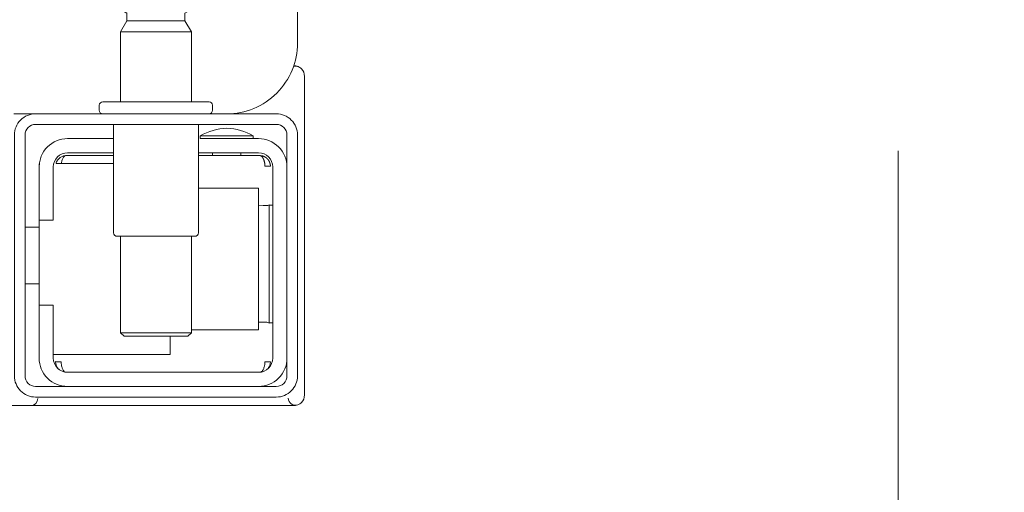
# Model space of a CAD drawing. Header units: millimetres. Extents: x 23192 to 177760, y -399809 to -79279.
# Tile 589 of 656: x 74715 to 74729, y -197753 to -197746. Entities that reach past the tile are written whole.
import ezdxf

# ---------------------------------------------------------------- set-up
doc = ezdxf.new("R2010")
doc.units = ezdxf.units.MM
doc.linetypes.add('CARKOVANA', pattern=[7.5, 5, -2.5])
doc.linetypes.add('HIDDEN2', pattern=[4.7625, 3.175, -1.5875])
doc.layers.get('0').update_dxf_attribs({"lineweight": 0})
doc.layers.add('!! 1_Wyburzenia', color=252, linetype='CARKOVANA', lineweight=13, true_color=0x696969)
doc.layers.add('!!_@ wypos sanit nd', color=7, linetype='Continuous', lineweight=0, plot=False)
doc.styles.add('SIMPLEX', font='simplex.shx', dxfattribs={"width": 0.77})
doc.dimstyles.new('OL PB 200', dxfattribs={"dimscale": 4, "dimtxt": 5, "dimasz": 0.2, "dimexe": 10, "dimexo": 10, "dimgap": 1, "dimtad": 1, "dimdec": 1, "dimrnd": 0.5, "dimzin": 9, "dimdsep": 46, "dimtxsty": 'SIMPLEX', "dimblk": 'thick_MSz', "dimcen": 0.1, "dimdle": 8, "dimse1": 1, "dimse2": 1, "dimclrd": 256, "dimclre": 256, "dimclrt": 3, "dimadec": 1, "dimazin": 2, "dimtfac": 1, "dimtdec": 1, "dimtix": 1, "dimtofl": 0, "dimtmove": 2, "dimatfit": 3, "dimldrblk": 'thick_MSz', "dimfxl": 10, "dimfxlon": 1, "dimtolj": 1, "dimlwd": -1, "dimlwe": -1, "dimarcsym": 0})

# ---------------------------------------------------------------- blocks, each defined once
blk = doc.blocks.new('A$C4ebe9e89')
for points in [[(-0.15993, 0.04968), (-0.17248, 0.04968, 0.405519), (-0.172, 0.05018), (-0.172, 0.05088, 0.414214), (-0.1725, 0.05138), (-0.1875, 0.05138, 0.414214), (-0.188, 0.05088), (-0.188, 0.05018, 0.405519), (-0.18751, 0.04968), (-0.19, 0.04968, -0.414214), (-0.2, 0.05968), (-0.2, 0.13968, -0.266001), (-0.19506, 0.1483)], [(-0.185, 0.06836), (-0.185, 0.06812, -0.050055), (-0.18485, 0.06786), (-0.18364, 0.06745, -0.719897), (-0.18364, 0.06707), (-0.18485, 0.06666, -0.050055), (-0.185, 0.0664), (-0.185, 0.06612, -0.050055), (-0.18485, 0.06586), (-0.18364, 0.06545, -0.719897), (-0.18364, 0.06507), (-0.18485, 0.06466, -0.050055), (-0.185, 0.0644), (-0.1841, 0.06388), (-0.1841, 0.06282), (-0.185, 0.06126), (-0.185, 0.05138)], [(-0.175, 0.06836), (-0.175, 0.06812, 0.050055), (-0.17514, 0.06786), (-0.17636, 0.06745, 0.719897), (-0.17636, 0.06707), (-0.17514, 0.06666, 0.050055), (-0.175, 0.0664), (-0.175, 0.06612, 0.050055), (-0.17514, 0.06586), (-0.17636, 0.06545, 0.719897), (-0.17636, 0.06507), (-0.17514, 0.06466, 0.050055), (-0.175, 0.0644), (-0.1759, 0.06388), (-0.1759, 0.06282), (-0.175, 0.06126), (-0.175, 0.05138)], [(-0.20011, 0.05634, 0.091301), (-0.20055, 0.05604, 0.198909), (-0.20099, 0.05497)], [(-0.19944, 0.0564, 0.170835), (-0.20011, 0.05634)], [(-0.18625, 0.04656, 0.119096), (-0.19, 0.04764, 0.119096), (-0.19375, 0.04656)], [(-0.186, 0.04818), (-0.186, 0.03288, 0.414214), (-0.1855, 0.03238), (-0.1745, 0.03238, 0.414214), (-0.174, 0.03288), (-0.174, 0.04818)], [(-0.1985, 0.04218, -0.414214), (-0.1945, 0.04618), (-0.18625, 0.04618), (-0.18625, 0.04656), (-0.19375, 0.04656), (-0.19375, 0.04618)], [(-0.174, 0.04618), (-0.1675, 0.04618, -0.414214), (-0.1635, 0.04218), (-0.16353, 0.04268)], [(-0.186, 0.04418), (-0.1945, 0.04418, 0.414214), (-0.1965, 0.04218), (-0.1965, 0.01518, 0.414214), (-0.1945, 0.01318), (-0.1675, 0.01318, 0.414214), (-0.1655, 0.01518), (-0.1655, 0.02268), (-0.1635, 0.02268), (-0.1635, 0.04218)], [(-0.1635, 0.03468), (-0.1655, 0.03468), (-0.1655, 0.04218, 0.414214), (-0.1675, 0.04418), (-0.174, 0.04418)], [(-0.1945, 0.02025), (-0.19515, 0.02024), (-0.19542, 0.02024), (-0.1956, 0.02024), (-0.19567, 0.02024, 0.116465), (-0.19589, 0.02018), (-0.19601, 0.02013), (-0.19601, 0.03683), (-0.19589, 0.03678, 0.116465), (-0.19567, 0.03672), (-0.19542, 0.03672), (-0.19515, 0.03672), (-0.1945, 0.03671)], [(-0.1675, 0.01118, 0.414214), (-0.1635, 0.01518), (-0.1635, 0.02268)], [(-0.1985, 0.01518, 0.414214), (-0.1945, 0.01118)], [(-0.20099, 0.00998, 0.198909), (-0.20055, 0.00892, 0.091301), (-0.20011, 0.00862)], [(-0.16237, 0.00849), (-0.16249, 0.00849), (-0.16269, 0.00849), (-0.16294, 0.00849), (-0.16323, 0.00849), (-0.16357, 0.00849), (-0.16393, 0.00849), (-0.16428, 0.00849), (-0.19771, 0.00849), (-0.19841, 0.00849), (-0.19903, 0.00849), (-0.19948, 0.00849), (-0.19961, 0.00849), (-0.19973, 0.00851), (-0.19984, 0.00853), (-0.20003, 0.00859, 0.517033), (-0.1987, 0.00952)], [(-0.1633, 0.00948, 0.412536), (-0.1623, 0.00848), (-0.1125, 0.00848), (-0.11221, 0.00851), (-0.11193, 0.0086), (-0.11168, 0.00873), (-0.11145, 0.00892), (-0.11126, 0.00914), (-0.11112, 0.0094), (-0.11104, 0.00968)]]:
    blk.add_lwpolyline(points, format="xyb")
for points in [[(-0.1759, 0.06282), (-0.1841, 0.06282)], [(-0.175, 0.06126), (-0.185, 0.06126)], [(-0.20001, 0.05638), (-0.19987, 0.05642), (-0.19976, 0.05645), (-0.19962, 0.05647), (-0.19948, 0.05647)], [(-0.20099, 0.05497), (-0.20099, 0.00998)], [(-0.19478, 0.04378), (-0.186, 0.04378)], [(-0.192, 0.04418), (-0.192, 0.04378)], [(-0.188, 0.04418), (-0.188, 0.04378)], [(-0.16664, 0.04268), (-0.16666, 0.04284), (-0.16669, 0.04295), (-0.16672, 0.04306), (-0.16675, 0.04316), (-0.16679, 0.04326), (-0.16683, 0.04337), (-0.16689, 0.04346), (-0.16694, 0.04355), (-0.16701, 0.04363), (-0.1671, 0.0437), (-0.16718, 0.04375), (-0.16728, 0.04378), (-0.16718, 0.04377), (-0.16708, 0.04376), (-0.16696, 0.04373), (-0.16686, 0.0437), (-0.16677, 0.04367), (-0.16666, 0.04362), (-0.16657, 0.04357), (-0.16646, 0.0435), (-0.16636, 0.04342), (-0.16627, 0.04334), (-0.16618, 0.04324), (-0.1661, 0.04314), (-0.16603, 0.04303), (-0.16597, 0.04292), (-0.16592, 0.0428), (-0.16588, 0.04268), (-0.174, 0.04268)], [(-0.174, 0.04378), (-0.16722, 0.04378)], [(-0.185, 0.01918), (-0.1945, 0.01918), (-0.1945, 0.03918), (-0.186, 0.03918)], [(-0.19591, 0.03679), (-0.19602, 0.03679), (-0.19616, 0.03679), (-0.19632, 0.03679), (-0.1965, 0.03679)], [(-0.1615, 0.03368), (-0.1635, 0.03368)], [(-0.185, 0.03238), (-0.185, 0.01876), (-0.1845, 0.01826), (-0.1755, 0.01826), (-0.175, 0.01876), (-0.175, 0.03238)], [(-0.1615, 0.02568), (-0.1635, 0.02568)], [(-0.1965, 0.02017), (-0.19632, 0.02017), (-0.19616, 0.02017), (-0.19602, 0.02017), (-0.19591, 0.02017)], [(-0.175, 0.01876), (-0.185, 0.01876)], [(-0.182, 0.01826), (-0.182, 0.01568), (-0.1655, 0.01568)], [(-0.16636, 0.01353), (-0.16625, 0.01364), (-0.16618, 0.01371), (-0.16612, 0.01379), (-0.16606, 0.01388), (-0.166, 0.01398), (-0.16596, 0.01407), (-0.16592, 0.01417), (-0.16589, 0.01428), (-0.16586, 0.01438), (-0.16584, 0.01449), (-0.16583, 0.01459), (-0.16583, 0.01469), (-0.16593, 0.01468), (-0.16606, 0.01468), (-0.1663, 0.01468), (-0.1664, 0.01468), (-0.16651, 0.01468), (-0.16661, 0.01468), (-0.16661, 0.01458), (-0.16662, 0.01448), (-0.16663, 0.01438), (-0.16664, 0.01428), (-0.16665, 0.01418), (-0.16667, 0.01407), (-0.1667, 0.01397), (-0.16673, 0.01387), (-0.16676, 0.01377), (-0.1668, 0.01366), (-0.16685, 0.01356), (-0.1669, 0.01347), (-0.16697, 0.01338), (-0.16704, 0.01331), (-0.16712, 0.01325), (-0.16725, 0.01318), (-0.19475, 0.01318), (-0.19493, 0.01328), (-0.19501, 0.01336), (-0.19507, 0.01344), (-0.19513, 0.01353), (-0.19518, 0.01363), (-0.19522, 0.01372), (-0.19526, 0.01383), (-0.19529, 0.01393), (-0.19532, 0.01405), (-0.19534, 0.01415), (-0.19536, 0.01425), (-0.19537, 0.01435), (-0.19538, 0.01446), (-0.19538, 0.01458), (-0.19539, 0.01468), (-0.19617, 0.01467), (-0.19616, 0.01456), (-0.19615, 0.01446), (-0.19613, 0.01435), (-0.1961, 0.01425), (-0.19607, 0.01415), (-0.19603, 0.01405), (-0.19598, 0.01395), (-0.19592, 0.01386), (-0.19586, 0.01377), (-0.19579, 0.01369), (-0.19571, 0.01361), (-0.19563, 0.01353)]]:
    blk.add_lwpolyline(points)
for points in [[(-0.2, 0.01268), (-0.2, 0.04668, -0.414214), (-0.197, 0.04968), (-0.163, 0.04968, -0.414214), (-0.16, 0.04668), (-0.16, 0.01268, -0.414214), (-0.163, 0.00968), (-0.197, 0.00968, -0.414214)], [(-0.1615, 0.04668), (-0.1615, 0.01268, -0.414214), (-0.163, 0.01118), (-0.197, 0.01118, -0.414214), (-0.1985, 0.01268), (-0.1985, 0.04668, -0.414214), (-0.197, 0.04818), (-0.163, 0.04818, -0.414214)]]:
    blk.add_lwpolyline(points, format="xyb", close=True)
blk.add_lwpolyline([(-0.19467, 0.04378), (-0.19466, 0.04378), (-0.19466, 0.04378), (-0.19466, 0.04378), (-0.19466, 0.04378), (-0.19466, 0.04378), (-0.19466, 0.04378), (-0.19466, 0.04378), (-0.19466, 0.04378), (-0.19466, 0.04378), (-0.19466, 0.04378), (-0.19466, 0.04378), (-0.19466, 0.04378), (-0.19466, 0.04378), (-0.19466, 0.04378), (-0.19466, 0.04378), (-0.19466, 0.04378), (-0.19467, 0.04378), (-0.19467, 0.04378), (-0.19467, 0.04378), (-0.19467, 0.04378), (-0.19468, 0.04378), (-0.19468, 0.04378), (-0.19469, 0.04378), (-0.1947, 0.04378), (-0.1947, 0.04378), (-0.19471, 0.04378), (-0.19471, 0.04378), (-0.19471, 0.04378), (-0.19471, 0.04378), (-0.19472, 0.04378), (-0.19472, 0.04378), (-0.19472, 0.04377), (-0.19472, 0.04377), (-0.19473, 0.04377), (-0.19473, 0.04377), (-0.19473, 0.04377), (-0.19473, 0.04377), (-0.19473, 0.04377), (-0.19473, 0.04377), (-0.19474, 0.04377), (-0.19474, 0.04377), (-0.19474, 0.04377), (-0.19474, 0.04377), (-0.19474, 0.04377), (-0.19475, 0.04377), (-0.19475, 0.04377), (-0.19475, 0.04377), (-0.19475, 0.04377), (-0.19476, 0.04377), (-0.19476, 0.04377), (-0.19476, 0.04377), (-0.19477, 0.04376), (-0.19477, 0.04376), (-0.19477, 0.04376), (-0.19478, 0.04376), (-0.19479, 0.04376), (-0.19479, 0.04376), (-0.1948, 0.04375), (-0.19481, 0.04375), (-0.19481, 0.04375), (-0.19482, 0.04374), (-0.19483, 0.04374), (-0.19483, 0.04374), (-0.19484, 0.04373), (-0.19485, 0.04373), (-0.19485, 0.04373), (-0.19486, 0.04372), (-0.19487, 0.04372), (-0.19488, 0.04371), (-0.19488, 0.04371), (-0.19489, 0.0437), (-0.1949, 0.0437), (-0.1949, 0.04369), (-0.19491, 0.04369), (-0.19492, 0.04368), (-0.19493, 0.04368), (-0.19493, 0.04367), (-0.19494, 0.04367), (-0.19495, 0.04366), (-0.19495, 0.04366), (-0.19496, 0.04365), (-0.19497, 0.04364), (-0.19497, 0.04364), (-0.19498, 0.04363), (-0.19499, 0.04362), (-0.19499, 0.04362), (-0.195, 0.04361), (-0.19501, 0.0436), (-0.19501, 0.04359), (-0.19502, 0.04359), (-0.19503, 0.04358), (-0.19503, 0.04357), (-0.19504, 0.04356), (-0.19504, 0.04356), (-0.19505, 0.04355), (-0.19506, 0.04354), (-0.19506, 0.04353), (-0.19507, 0.04352), (-0.19508, 0.04351), (-0.19508, 0.0435), (-0.19509, 0.04349), (-0.19509, 0.04349), (-0.1951, 0.04348), (-0.19511, 0.04347), (-0.19511, 0.04346), (-0.19512, 0.04345), (-0.19512, 0.04344), (-0.19513, 0.04343), (-0.19513, 0.04342), (-0.19514, 0.04341), (-0.19515, 0.0434), (-0.19515, 0.04339), (-0.19516, 0.04338), (-0.19516, 0.04337), (-0.19517, 0.04336), (-0.19517, 0.04334), (-0.19518, 0.04333), (-0.19518, 0.04332), (-0.19519, 0.04331), (-0.19519, 0.0433), (-0.1952, 0.04329), (-0.1952, 0.04328), (-0.19521, 0.04327), (-0.19521, 0.04325), (-0.19522, 0.04324), (-0.19522, 0.04323), (-0.19523, 0.04322), (-0.19523, 0.04321), (-0.19524, 0.04319), (-0.19524, 0.04318), (-0.19525, 0.04317), (-0.19525, 0.04316), (-0.19526, 0.04313), (-0.19527, 0.04311), (-0.19527, 0.04308), (-0.19528, 0.04306), (-0.19529, 0.04303), (-0.1953, 0.043), (-0.1953, 0.04298), (-0.19531, 0.04295), (-0.19532, 0.04292), (-0.19532, 0.0429), (-0.19533, 0.04287), (-0.19533, 0.04285), (-0.19534, 0.04282), (-0.19534, 0.04279), (-0.19535, 0.04277), (-0.19535, 0.04274), (-0.19536, 0.04271), (-0.19536, 0.04269), (-0.19536, 0.04266), (-0.19537, 0.04263), (-0.19537, 0.04261), (-0.19537, 0.04258), (-0.19537, 0.04257), (-0.19537, 0.04256), (-0.19537, 0.04255), (-0.19537, 0.04255), (-0.19537, 0.04254), (-0.19538, 0.04253), (-0.19538, 0.04253), (-0.19538, 0.04252), (-0.19538, 0.04252), (-0.19538, 0.04251), (-0.19538, 0.04251), (-0.19538, 0.0425), (-0.19538, 0.04249), (-0.19538, 0.04249), (-0.19538, 0.04248), (-0.19538, 0.04248), (-0.19538, 0.04248), (-0.19538, 0.04247), (-0.19538, 0.04247), (-0.19538, 0.04246), (-0.19538, 0.04246), (-0.19538, 0.04246), (-0.19538, 0.04245), (-0.19538, 0.04245), (-0.19538, 0.04245), (-0.19538, 0.04244), (-0.19538, 0.04244), (-0.19538, 0.04244), (-0.19538, 0.04244), (-0.19538, 0.04243), (-0.19538, 0.04243), (-0.19538, 0.04243), (-0.19538, 0.04242), (-0.19538, 0.04242), (-0.19538, 0.04241), (-0.19538, 0.04241), (-0.19538, 0.0424), (-0.19538, 0.0424), (-0.19538, 0.04239), (-0.19538, 0.04239), (-0.19538, 0.04239), (-0.19538, 0.04238), (-0.19538, 0.04238), (-0.19538, 0.04237), (-0.19538, 0.04237), (-0.19538, 0.04236), (-0.19538, 0.04236), (-0.19538, 0.04235), (-0.19538, 0.04235), (-0.19538, 0.04234), (-0.19538, 0.04234), (-0.19538, 0.04234), (-0.19538, 0.04233), (-0.19538, 0.04232), (-0.19538, 0.04232), (-0.19538, 0.04231), (-0.19538, 0.04231), (-0.19538, 0.04231), (-0.19538, 0.0423), (-0.19538, 0.0423), (-0.19538, 0.04229), (-0.19538, 0.04229), (-0.19538, 0.04229), (-0.19538, 0.04229), (-0.19538, 0.04228), (-0.19538, 0.04228), (-0.19538, 0.04228), (-0.19538, 0.04228), (-0.19539, 0.04228), (-0.19539, 0.04228), (-0.19539, 0.04228), (-0.19539, 0.04227), (-0.19539, 0.04227), (-0.1954, 0.04227), (-0.1954, 0.04227), (-0.1954, 0.04227), (-0.1954, 0.04227), (-0.19541, 0.04227), (-0.19541, 0.04227), (-0.19542, 0.04227), (-0.19542, 0.04227), (-0.19543, 0.04228), (-0.19544, 0.04228), (-0.19545, 0.04228), (-0.19545, 0.04228), (-0.19546, 0.04228), (-0.19546, 0.04228), (-0.19546, 0.04228), (-0.19547, 0.04228), (-0.19548, 0.04228), (-0.19549, 0.04228), (-0.19549, 0.04228), (-0.1955, 0.04228), (-0.19551, 0.04228), (-0.19552, 0.04228), (-0.19553, 0.04228), (-0.19554, 0.04228), (-0.19555, 0.04228), (-0.19556, 0.04228), (-0.19557, 0.04228), (-0.19558, 0.04228), (-0.19559, 0.04228), (-0.19561, 0.04228), (-0.19563, 0.04228), (-0.19565, 0.04228), (-0.19568, 0.04228), (-0.1957, 0.04228), (-0.19574, 0.04228), (-0.19576, 0.04228), (-0.19578, 0.04228), (-0.19595, 0.04228), (-0.19596, 0.04228), (-0.19598, 0.04228), (-0.19599, 0.04228), (-0.196, 0.04228), (-0.19602, 0.04228), (-0.19603, 0.04228), (-0.19604, 0.04228), (-0.19605, 0.04228), (-0.19606, 0.04228), (-0.19607, 0.04228), (-0.19608, 0.04228), (-0.19609, 0.04228), (-0.1961, 0.04228), (-0.19611, 0.04228), (-0.19612, 0.04228), (-0.19613, 0.04229), (-0.19613, 0.04229), (-0.19614, 0.04229), (-0.19614, 0.04229), (-0.19615, 0.04229), (-0.19615, 0.04229), (-0.19615, 0.04229), (-0.19615, 0.04229), (-0.19616, 0.04229), (-0.19616, 0.04229), (-0.19616, 0.04228), (-0.19616, 0.04228), (-0.19616, 0.04228), (-0.19616, 0.04228), (-0.19616, 0.04228), (-0.19616, 0.04228), (-0.19616, 0.04227), (-0.19616, 0.04227), (-0.19616, 0.04227), (-0.19617, 0.04227), (-0.19617, 0.04227), (-0.19617, 0.04227), (-0.19617, 0.04227), (-0.19617, 0.04227), (-0.19617, 0.04227), (-0.19617, 0.04227), (-0.19617, 0.04228), (-0.19617, 0.04228), (-0.19617, 0.04228), (-0.19617, 0.04229), (-0.19617, 0.04229), (-0.19617, 0.04229), (-0.19617, 0.0423), (-0.19617, 0.04231), (-0.19617, 0.04232), (-0.19617, 0.04233), (-0.19617, 0.04234), (-0.19616, 0.04234), (-0.19616, 0.04234), (-0.19616, 0.04235), (-0.19616, 0.04235), (-0.19616, 0.04236), (-0.19616, 0.04236), (-0.19616, 0.04237), (-0.19616, 0.04238), (-0.19616, 0.04239), (-0.19616, 0.04239), (-0.19616, 0.0424), (-0.19616, 0.0424), (-0.19616, 0.04241), (-0.19616, 0.04241), (-0.19616, 0.04241), (-0.19616, 0.04242), (-0.19616, 0.04242), (-0.19616, 0.04243), (-0.19616, 0.04243), (-0.19616, 0.04244), (-0.19616, 0.04244), (-0.19616, 0.04245), (-0.19616, 0.04245), (-0.19616, 0.04246), (-0.19616, 0.04246), (-0.19615, 0.04246), (-0.19615, 0.04246), (-0.19615, 0.04247), (-0.19615, 0.04247), (-0.19615, 0.04248), (-0.19615, 0.04248), (-0.19615, 0.04248), (-0.19615, 0.04249), (-0.19615, 0.04249), (-0.19615, 0.0425), (-0.19615, 0.04251), (-0.19615, 0.04251), (-0.19615, 0.04252), (-0.19615, 0.04252), (-0.19614, 0.04253), (-0.19614, 0.04254), (-0.19614, 0.04254), (-0.19614, 0.04255), (-0.19614, 0.04256), (-0.19614, 0.04256), (-0.19614, 0.04257), (-0.19614, 0.04258), (-0.19613, 0.04259), (-0.19613, 0.0426), (-0.19613, 0.0426), (-0.19613, 0.04261), (-0.19612, 0.04263), (-0.19612, 0.04264), (-0.19612, 0.04266), (-0.19611, 0.04268), (-0.19611, 0.04269), (-0.1961, 0.04271), (-0.1961, 0.04273), (-0.19609, 0.04274), (-0.19609, 0.04276), (-0.19608, 0.04277), (-0.19608, 0.04279), (-0.19607, 0.04281), (-0.19606, 0.04282), (-0.19606, 0.04284), (-0.19605, 0.04285), (-0.19605, 0.04287), (-0.19604, 0.04288), (-0.19603, 0.0429), (-0.19602, 0.04291), (-0.19602, 0.04293), (-0.19601, 0.04295), (-0.196, 0.04296), (-0.19599, 0.04298), (-0.19599, 0.04299), (-0.19598, 0.043), (-0.19597, 0.04302), (-0.19596, 0.04303), (-0.19595, 0.04305), (-0.19595, 0.04306), (-0.19594, 0.04308), (-0.19593, 0.04309), (-0.19592, 0.04311), (-0.19591, 0.04312), (-0.1959, 0.04313), (-0.19589, 0.04315), (-0.19588, 0.04316), (-0.19587, 0.04317), (-0.19586, 0.04319), (-0.19585, 0.0432), (-0.19584, 0.04321), (-0.19583, 0.04323), (-0.19582, 0.04324), (-0.19581, 0.04325), (-0.1958, 0.04327), (-0.19578, 0.04328), (-0.19577, 0.04329), (-0.19576, 0.0433), (-0.19575, 0.04332), (-0.19574, 0.04333), (-0.19573, 0.04334), (-0.19571, 0.04335), (-0.1957, 0.04336), (-0.19569, 0.04338), (-0.19568, 0.04339), (-0.19567, 0.0434), (-0.19565, 0.04341), (-0.19564, 0.04342), (-0.19563, 0.04343), (-0.19561, 0.04344), (-0.1956, 0.04345), (-0.19559, 0.04346), (-0.19557, 0.04347), (-0.19556, 0.04348), (-0.19555, 0.04349), (-0.19553, 0.0435), (-0.19552, 0.04351), (-0.19551, 0.04352), (-0.19549, 0.04353), (-0.19548, 0.04354), (-0.19546, 0.04355), (-0.19545, 0.04356), (-0.19543, 0.04357), (-0.19542, 0.04358), (-0.19541, 0.04358), (-0.19539, 0.04359), (-0.19538, 0.0436), (-0.19536, 0.04361), (-0.19535, 0.04362), (-0.19533, 0.04362), (-0.19532, 0.04363), (-0.1953, 0.04364), (-0.19529, 0.04365), (-0.19527, 0.04365), (-0.19525, 0.04366), (-0.19524, 0.04367), (-0.19522, 0.04367), (-0.19521, 0.04368), (-0.19519, 0.04368), (-0.19518, 0.04369), (-0.19516, 0.0437), (-0.19514, 0.0437), (-0.19513, 0.04371), (-0.19511, 0.04371), (-0.1951, 0.04372), (-0.19508, 0.04372), (-0.19506, 0.04373), (-0.19505, 0.04373), (-0.19503, 0.04373), (-0.19501, 0.04374), (-0.195, 0.04374), (-0.19498, 0.04375), (-0.19496, 0.04375), (-0.19495, 0.04375), (-0.19493, 0.04376), (-0.19491, 0.04376), (-0.19491, 0.04376), (-0.1949, 0.04376), (-0.19489, 0.04376), (-0.19488, 0.04376), (-0.19487, 0.04377), (-0.19486, 0.04377), (-0.19485, 0.04377), (-0.19483, 0.04377), (-0.19482, 0.04377), (-0.19481, 0.04377), (-0.1948, 0.04377), (-0.19479, 0.04377), (-0.19479, 0.04377), (-0.19478, 0.04377), (-0.19478, 0.04378), (-0.19477, 0.04378), (-0.19476, 0.04378), (-0.19475, 0.04378), (-0.19475, 0.04378), (-0.19474, 0.04378), (-0.19474, 0.04378), (-0.19473, 0.04378), (-0.19473, 0.04378), (-0.19471, 0.04378), (-0.1947, 0.04378), (-0.1947, 0.04378), (-0.19469, 0.04378), (-0.19469, 0.04378), (-0.19469, 0.04378), (-0.19469, 0.04378), (-0.19469, 0.04378), (-0.19468, 0.04378), (-0.19468, 0.04378), (-0.19468, 0.04378), (-0.19467, 0.04378), (-0.19467, 0.04378), (-0.19467, 0.04378), (-0.19467, 0.04378)], close=True)
blk = doc.blocks.new('thick_MSz')
for p, q in [((0, 15), (0, -15)), ((-10, 0), (10, 0))]:
    blk.add_line(p, q)
at = {"const_width": 2, "elevation": 2}
blk.add_lwpolyline([(-7.071, -7.071), (7.071, 7.071)], dxfattribs=at)
blk = doc.blocks.new('*D1793')
at = {"transparency": 16777216}
blk.add_line((74545.846, -197804.085), (74754.493, -197804.085), dxfattribs=at)
at = {"layer": 'DEFPOINTS', "color": 0, "transparency": 16777216}
for p in [(74545.046, -197700.762), (74755.293, -197700.762), (74755.293, -197804.085)]:
    blk.add_point(p, dxfattribs=at)
at = {"transparency": 16777216, "xscale": 0.8, "yscale": 0.8, "zscale": 0.8, "rotation": 180}
blk.add_blockref('thick_MSz', (74545.046, -197804.085), dxfattribs=at)
at = {"transparency": 16777216, "xscale": 0.8, "yscale": 0.8, "zscale": 0.8}
blk.add_blockref('thick_MSz', (74755.293, -197804.085), dxfattribs=at)
at = {"color": 3, "transparency": 16777216, "insert": (74650.17, -197790.085), "char_height": 20, "attachment_point": 5, "style": 'SIMPLEX'}
blk.add_mtext('\\A1;210', dxfattribs=at)

msp = doc.modelspace()

# ---------------------------------------------------------------- linework, layer by layer
at = {"layer": '!! 1_Wyburzenia', "linetype": 'HIDDEN2', "ltscale": 3}
msp.add_line((74727.42327, -198014.5883), (74727.42327, -197538.5883), dxfattribs=at)

# ---------------------------------------------------------------- block references
at = {"layer": '!!_@ wypos sanit nd', "xscale": -100, "yscale": 100, "zscale": 100}
msp.add_blockref('A$C4ebe9e89', (74698.9351, -197752.33536), dxfattribs=at)

# ---------------------------------------------------------------- dimensions: what is measured, and where the dimension line sits
dim = msp.add_linear_dim(base=(74755.29274, -197804.08482), p1=(74545.04643, -197700.76241), p2=(74755.29274, -197700.76241), dimstyle='OL PB 200')
dim.commit()
dim.dimension.update_dxf_attribs({"geometry": '*D1793', "text_midpoint": (74650.16959, -197790.08482)})

doc.saveas('drawing.dxf')
